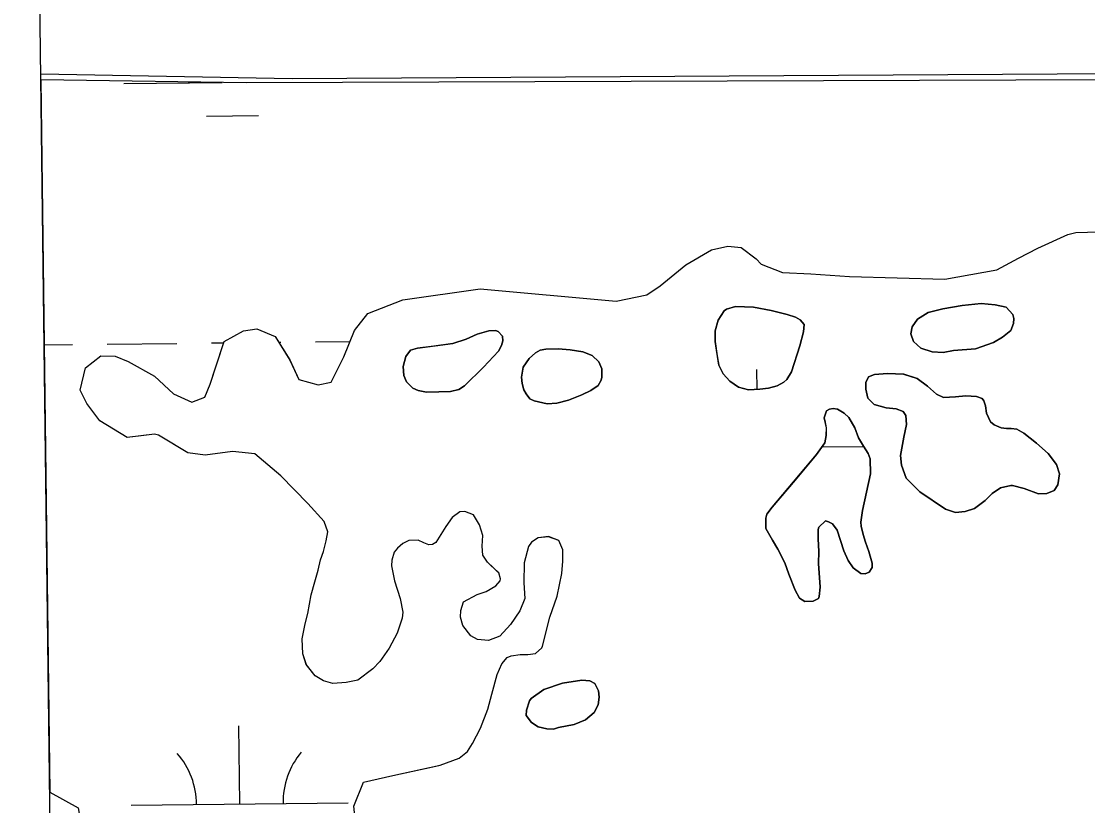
# Model space of a CAD drawing. Extents: x 3734862 to 3772949, y 391520 to 417239.
# Drawn here: x 3738832.3 to 3739323.8, y 413987 to 414348.5 of the extents above; entities that cross this region are included whole.
import ezdxf

# ---------------------------------------------------------------- set-up
doc = ezdxf.new("R2010")
doc.units = 0
for name, color, linetype in [('V-GRID-FRAM', 7, 'Continuous'), ('V-TOPO-SHOR', 7, 'Continuous'), ('V-WETL-SWMP', 7, 'Continuous')]:
    doc.layers.add(name, color=color, linetype=linetype)

msp = doc.modelspace()

# ---------------------------------------------------------------- linework, layer by layer
at = {"layer": 'V-GRID-FRAM'}
msp.add_lwpolyline([(3738832.32, 415033.81), (3770599.18, 415447.36), (3770843.79, 397266.59), (3739061.07, 396852.84), (3738832.32, 415033.81)], dxfattribs=at)
at = {"layer": 'V-TOPO-SHOR'}
for p, q in [((3738957.12, 414322.02), (3738841.24, 414324.19)), ((3739462.08, 414325.07), (3738957.12, 414322.02))]:
    msp.add_line(p, q, dxfattribs=at)
for points in [[(3738971.97, 414118.04), (3738964.42, 414126.21), (3738951.98, 414139.06), (3738939.96, 414149.1), (3738929.67, 414150.2), (3738916.99, 414148.54), (3738909.04, 414149.6), (3738897.9, 414156.34), (3738895.58, 414157.79), (3738893.72, 414158.29), (3738887.61, 414157.45), (3738881.04, 414156.62), (3738868.51, 414164.32), (3738862.55, 414172.39), (3738859.37, 414178.53), (3738861.88, 414188.8), (3738869, 414194.31), (3738875.56, 414194.2), (3738881.61, 414191.76), (3738893.68, 414185), (3738902.46, 414176.89), (3738910.83, 414173.01), (3738916.96, 414175.25), (3738919.4, 414181.3), (3738921.86, 414188.76), (3738925.81, 414200.88), (3738934.79, 414205.88), (3738940.9, 414206.72), (3738949.28, 414203.3), (3738956.13, 414192.42), (3738960.2, 414183.45), (3738969.06, 414180.96), (3738975.18, 414182.26), (3738980.99, 414193.88), (3738985.87, 414205.99), (3738992.09, 414213.85), (3739008.13, 414220.15), (3739043.82, 414225.19), (3739106.52, 414219.48), (3739120.63, 414222.53), (3739126.79, 414226.65), (3739138.66, 414236.3), (3739150.49, 414243.13), (3739158.02, 414244.88), (3739164.1, 414244.32), (3739171.04, 414239.05), (3739173.35, 414236.67), (3739183.12, 414232.76), (3739196.23, 414232.08), (3739214.02, 414230.85), (3739258.05, 414229.66), (3739282.02, 414233.96), (3739291.94, 414239.42), (3739300.92, 414243.96), (3739314.62, 414250.29), (3739318.38, 414251.17), (3739329.16, 414251.46)], [(3739187.25, 414186.96), (3739191.09, 414198.91), (3739192.87, 414205.47), (3739193.12, 414208.72), (3739191.29, 414211.01), (3739189.14, 414212.13), (3739185.32, 414213.37), (3739177.97, 414215.17), (3739169.73, 414216.78), (3739161.46, 414217.01), (3739157.41, 414215.8), (3739156.32, 414215.03), (3739153.49, 414210.84), (3739152.13, 414205.84), (3739152.15, 414201.02), (3739153.12, 414194.41), (3739153.84, 414189.97), (3739155.84, 414186), (3739158.84, 414182.7), (3739162.93, 414179.88), (3739167.53, 414178.72), (3739172.66, 414178.94), (3739176.7, 414179.46), (3739180.75, 414180.57), (3739183.73, 414182.2), (3739185.13, 414183.36), (3739187.25, 414186.96)], [(3739261.92, 414196.87), (3739272.17, 414197.59), (3739280.38, 414200.5), (3739284.56, 414202.9), (3739288.34, 414205.98), (3739289.58, 414209.21), (3739289.72, 414211.57), (3739289.25, 414213.45), (3739286.26, 414216.84), (3739281.16, 414217.91), (3739274.77, 414218.41), (3739265.9, 414217.47), (3739257.02, 414216.04), (3739250.29, 414214.28), (3739245.42, 414211.21), (3739243, 414207.71), (3739242.26, 414204.47), (3739243.58, 414201.01), (3739246.97, 414197.8), (3739252.16, 414196.14), (3739257.18, 414195.86), (3739261.92, 414196.87)], [(3739024.71, 414177.71), (3739030.12, 414177.92), (3739033.98, 414178.84), (3739036.56, 414180.47), (3739045.27, 414189.18), (3739052.28, 414196.55), (3739053.7, 414199.08), (3739054.23, 414201.24), (3739054.16, 414203.41), (3739052.13, 414205.6), (3739050.86, 414206.02), (3739047.8, 414205.87), (3739042.46, 414204.29), (3739037.31, 414202.01), (3739031.27, 414200.04), (3739022.49, 414198.8), (3739014.9, 414197.85), (3739011.64, 414196.92), (3739009.62, 414194.1), (3739008.36, 414189.39), (3739008.59, 414185.25), (3739009.82, 414182.38), (3739012.73, 414179.38), (3739015.27, 414178.35), (3739019.1, 414177.6), (3739024.71, 414177.71)], [(3739068.64, 414173.54), (3739074.62, 414172.27), (3739079.15, 414172.49), (3739084.49, 414173.98), (3739090.63, 414176.43), (3739094.89, 414178.33), (3739098.18, 414180.74), (3739099.6, 414183.18), (3739099.92, 414184.55), (3739099.88, 414188.39), (3739098.46, 414191.56), (3739095.45, 414194.47), (3739091.05, 414196.11), (3739085.36, 414197.09), (3739079.75, 414197.58), (3739074.04, 414197.47), (3739071.48, 414197.02), (3739069.29, 414195.78), (3739066.4, 414193.17), (3739063.67, 414189.08), (3739062.91, 414184.56), (3739063.16, 414181.61), (3739063.9, 414178.74), (3739064.95, 414176.76), (3739066.68, 414174.47), (3739068.64, 414173.54)], [(3739294.54, 414133.25), (3739301.09, 414130.78), (3739304.94, 414130.91), (3739308.4, 414132.23), (3739310.12, 414134.86), (3739310.79, 414139.87), (3739309.48, 414144.22), (3739305.63, 414149.3), (3739300.2, 414154.12), (3739294.46, 414158.74), (3739291.24, 414160.47), (3739288.49, 414160.81), (3739286.33, 414160.84), (3739283.87, 414161.08), (3739280.65, 414162.51), (3739279.1, 414163.91), (3739277.2, 414167.98), (3739276.66, 414171.23), (3739275.91, 414173.61), (3739275.14, 414174.71), (3739272.5, 414175.63), (3739267.68, 414175.91), (3739262.85, 414175.4), (3739257.43, 414175.19), (3739254.11, 414176.72), (3739250.04, 414180.43), (3739245.27, 414183.85), (3739239.01, 414185.92), (3739231.63, 414186.24), (3739225.52, 414185.75), (3739222.84, 414184.61), (3739221.52, 414181.98), (3739221.57, 414178.92), (3739222.49, 414174.87), (3739225.39, 414171.87), (3739230.88, 414170.31), (3739235.59, 414169.94), (3739238.72, 414168.61), (3739240.07, 414166.91), (3739240.3, 414162.67), (3739239.12, 414156.89), (3739237.61, 414148.45), (3739238.02, 414143.92), (3739240.19, 414137.97), (3739246.48, 414131.67), (3739258.26, 414123.6), (3739262.96, 414122.15), (3739267.4, 414122.57), (3739271.65, 414123.98), (3739276.64, 414127.73), (3739279.84, 414130.83), (3739283.62, 414133.52), (3739288.46, 414134.62), (3739289.15, 414134.61), (3739294.54, 414133.25)], [(3739219.97, 414123.05), (3739223.69, 414140.01), (3739223.6, 414146.81), (3739222.66, 414149.38), (3739220.55, 414152.66), (3739218.25, 414156.54), (3739216.46, 414161.1), (3739213.68, 414165.96), (3739211.65, 414167.97), (3739208.52, 414169.69), (3739206.46, 414170.12), (3739204.88, 414169.75), (3739203.4, 414168.98), (3739202.36, 414165.76), (3739202.63, 414164.47), (3739203.36, 414161.11), (3739203.31, 414157.57), (3739202.66, 414154.23), (3739198.83, 414148.79), (3739195.92, 414145.39), (3739189, 414137.04), (3739178.46, 414124.61), (3739175.95, 414121.31), (3739175.43, 414119.54), (3739175.54, 414114.82), (3739178.51, 414109.35), (3739181, 414105.28), (3739184.24, 414098.93), (3739186.03, 414093.68), (3739188.96, 414086.25), (3739191.06, 414082.68), (3739193.4, 414081.06), (3739197.24, 414081.2), (3739199.72, 414082.44), (3739200.03, 414083.42), (3739200.5, 414087.74), (3739199.79, 414098.57), (3739199.88, 414104.18), (3739199.58, 414110), (3739199.65, 414114.23), (3739199.96, 414115.3), (3739202.96, 414118.21), (3739204.43, 414117.89), (3739206.19, 414116.88), (3739208.4, 414113.98), (3739209.9, 414109.24), (3739211.4, 414104.49), (3739213.39, 414099.93), (3739215.8, 414096.54), (3739219.3, 414093.93), (3739221.26, 414093.9), (3739223.05, 414094.55), (3739224.56, 414096.79), (3739224.49, 414098.76), (3739223, 414104.1), (3739221.4, 414108.46), (3739220.28, 414111.92), (3739219.36, 414115.78), (3739219.19, 414117.65), (3739219.97, 414123.05)], [(3739025.33, 414005.6), (3739034.14, 414008.81), (3739037.93, 414011.9), (3739040.25, 414015.6), (3739043.91, 414022.72), (3739047.4, 414031.42), (3739049.19, 414038.38), (3739051.7, 414047.49), (3739053.84, 414052.38), (3739056.25, 414055.3), (3739058.13, 414056.05), (3739062.18, 414056.67), (3739065.82, 414056.62), (3739069.37, 414057.15), (3739072.27, 414059.76), (3739072.58, 414060.44), (3739075.94, 414073.87), (3739079.25, 414083.56), (3739081.49, 414093.96), (3739081.88, 414099.66), (3739081.87, 414104.97), (3739080.06, 414109.14), (3739075.27, 414110.98), (3739070.54, 414110.38), (3739067.46, 414108.46), (3739066.04, 414106.41), (3739064.15, 414098.96), (3739064, 414089.72), (3739064.37, 414082.43), (3739062.02, 414076.76), (3739057.78, 414070.43), (3739052.87, 414065.19), (3739047.72, 414063.11), (3739042.51, 414063.59), (3739039.49, 414065.31), (3739035.83, 414070.1), (3739034.81, 414073.95), (3739034.85, 414076.9), (3739036.2, 414080.92), (3739042.46, 414084.36), (3739046.61, 414085.77), (3739050.98, 414088.25), (3739052.99, 414090.58), (3739053.2, 414091.47), (3739052.36, 414094.33), (3739051.78, 414094.84), (3739047.23, 414099.24), (3739045.02, 414102.53), (3739044.79, 414106.66), (3739044.97, 414111.58), (3739043.57, 414116.42), (3739040.69, 414121), (3739036.78, 414122.54), (3739034.42, 414122.48), (3739030.83, 414119.78), (3739028.01, 414115.6), (3739023.36, 414108.29), (3739021.77, 414107.33), (3739020.19, 414107.16), (3739017.84, 414108.09), (3739015.21, 414109.31), (3739010.88, 414109.28), (3739008.1, 414107.85), (3739005.7, 414105.72), (3739004.19, 414103.78), (3739003.05, 414100.16), (3739002.91, 414097.6), (3739004.37, 414090.69), (3739006.9, 414082.48), (3739008.17, 414076.16), (3739007.83, 414073.41), (3739005.55, 414066.56), (3739001.9, 414059.63), (3738997.56, 414053.4), (3738994.26, 414050.01), (3738987.48, 414044.9), (3738982.05, 414043.81), (3738975.94, 414043.32), (3738971.63, 414044.47), (3738967.83, 414046.9), (3738963.69, 414051.98), (3738962.09, 414057.03), (3738961.81, 414063.92), (3738963.1, 414070.79), (3738964.37, 414075.59), (3738965.98, 414084.13), (3738967.56, 414090.21), (3738969.12, 414095.59), (3738970.18, 414100.3), (3738971.52, 414104.21), (3738972.88, 414109.02), (3738973.54, 414113.24), (3738971.97, 414118.04)], [(3739079.95, 414022.97), (3739087.15, 414024.33), (3739092.29, 414026.5), (3739096.29, 414029.98), (3739098.21, 414033.39), (3739098.66, 414037.02), (3739098.31, 414039.88), (3739096.7, 414043.34), (3739094.36, 414044.46), (3739090.73, 414044.82), (3739081.76, 414043.49), (3739073.16, 414040.58), (3739067.38, 414036.35), (3739066.58, 414035.38), (3739065.13, 414030.98), (3739065, 414028.62), (3739067.5, 414025.34), (3739070.61, 414023.32), (3739074.53, 414022.37), (3739077.58, 414022.32), (3739079.95, 414022.97)], [(3739013.75, 413953.55), (3739011.23, 413950.66), (3739003.7, 413948.43), (3738994.84, 413951.39), (3738989.76, 413956.16), (3738987.6, 413967.44), (3738985.57, 413986.69), (3738989.98, 413997.86), (3739003.61, 414000.92), (3739021.95, 414004.84), (3739025.33, 414005.6)], [(3738845.41, 413993.21), (3738858.57, 413985.95), (3738859.42, 413980.78), (3738858.36, 413973.3), (3738855.38, 413962.57), (3738851.98, 413955.6), (3738848.49, 413942.53), (3738846.16, 413933.41)]]:
    msp.add_lwpolyline(points, dxfattribs=at)
at = {"layer": 'V-WETL-SWMP'}
for p, q in [((3739631.41, 414322.42), (3738936.1, 414320.25)), ((3738936.1, 414320.25), (3738841.28, 414321.53)), ((3738841.28, 414321.53), (3738845.41, 413993.22)), ((3738879.5, 414319.92), (3738924.88, 414320.4)), ((3738917.66, 414304.89), (3738941.66, 414305.15)), ((3739300.92, 414243.95), (3739314.61, 414250.29)), ((3739314.61, 414250.29), (3739318.38, 414251.16)), ((3739318.38, 414251.16), (3739329.16, 414251.46)), ((3739150.49, 414243.13), (3739158.01, 414244.88)), ((3739158.01, 414244.88), (3739164.1, 414244.31)), ((3739164.1, 414244.31), (3739171.04, 414239.04)), ((3739291.94, 414239.41), (3739300.92, 414243.95)), ((3739138.66, 414236.29), (3739150.49, 414243.13)), ((3739171.04, 414239.04), (3739173.34, 414236.66)), ((3739282.01, 414233.95), (3739291.94, 414239.41)), ((3739126.79, 414226.64), (3739138.66, 414236.29)), ((3739173.34, 414236.66), (3739183.12, 414232.75)), ((3739258.05, 414229.66), (3739282.01, 414233.95)), ((3739183.12, 414232.75), (3739196.23, 414232.07)), ((3739196.23, 414232.07), (3739214.02, 414230.84)), ((3739214.02, 414230.84), (3739258.05, 414229.66)), ((3739008.13, 414220.15), (3739043.82, 414225.19)), ((3739043.82, 414225.19), (3739106.52, 414219.48)), ((3739120.63, 414222.53), (3739126.79, 414226.64)), ((3738992.09, 414213.85), (3739008.13, 414220.15)), ((3739106.52, 414219.48), (3739120.63, 414222.53)), ((3738985.87, 414205.98), (3738992.09, 414213.85)), ((3738925.81, 414200.87), (3738934.79, 414205.88)), ((3738934.79, 414205.88), (3738940.9, 414206.72)), ((3738940.9, 414206.72), (3738949.28, 414203.3)), ((3738980.99, 414193.88), (3738985.87, 414205.98)), ((3738842.81, 414199.46), (3738855.93, 414199.6)), ((3738871.93, 414199.77), (3738903.93, 414200.1)), ((3738919.4, 414181.3), (3738925.81, 414200.87)), ((3738919.93, 414200.27), (3738925.63, 414200.33)), ((3738949.28, 414203.3), (3738956.13, 414192.41)), ((3738950.98, 414200.6), (3738951.92, 414200.61)), ((3738967.92, 414200.78), (3738983.84, 414200.95)), ((3738861.88, 414188.8), (3738869, 414194.3)), ((3738869, 414194.3), (3738875.56, 414194.2)), ((3738875.56, 414194.2), (3738881.61, 414191.75)), ((3738881.61, 414191.75), (3738893.68, 414185)), ((3738956.13, 414192.41), (3738960.2, 414183.44)), ((3738975.18, 414182.26), (3738980.99, 414193.88)), ((3738859.37, 414178.53), (3738861.88, 414188.8)), ((3738893.68, 414185), (3738902.45, 414176.89)), ((3739171.41, 414178.88), (3739171.31, 414188.08)), ((3738916.95, 414175.25), (3738919.4, 414181.3)), ((3738960.2, 414183.44), (3738969.06, 414180.96)), ((3738969.06, 414180.96), (3738975.18, 414182.26)), ((3738862.55, 414172.39), (3738859.37, 414178.53)), ((3738902.45, 414176.89), (3738910.83, 414173)), ((3738910.83, 414173), (3738916.95, 414175.25)), ((3738868.51, 414164.32), (3738862.55, 414172.39)), ((3738881.04, 414156.62), (3738868.51, 414164.32)), ((3738893.72, 414158.29), (3738881.04, 414156.62)), ((3738895.58, 414157.79), (3738893.72, 414158.29)), ((3738909.04, 414149.6), (3738895.58, 414157.79)), ((3738929.67, 414150.2), (3738916.99, 414148.54)), ((3738939.96, 414149.1), (3738929.67, 414150.2)), ((3739201.37, 414152.4), (3739220.59, 414152.6)), ((3738916.99, 414148.54), (3738909.04, 414149.6)), ((3738951.98, 414139.06), (3738939.96, 414149.1)), ((3738964.42, 414126.21), (3738951.98, 414139.06)), ((3738971.97, 414118.04), (3738964.42, 414126.21)), ((3739034.42, 414122.48), (3739030.83, 414119.78)), ((3739036.78, 414122.54), (3739034.42, 414122.48)), ((3739040.69, 414121), (3739036.78, 414122.54)), ((3739043.57, 414116.42), (3739040.69, 414121)), ((3738973.54, 414113.24), (3738971.97, 414118.04)), ((3739030.83, 414119.78), (3739028.01, 414115.6)), ((3739044.97, 414111.58), (3739043.57, 414116.42)), ((3738972.88, 414109.02), (3738973.54, 414113.24)), ((3739028.01, 414115.6), (3739023.36, 414108.29)), ((3739044.79, 414106.66), (3739044.97, 414111.58)), ((3739075.27, 414110.99), (3739070.54, 414110.37)), ((3739080.06, 414109.14), (3739075.27, 414110.99)), ((3738971.52, 414104.22), (3738972.88, 414109.02)), ((3739008.1, 414107.85), (3739005.7, 414105.72)), ((3739010.88, 414109.28), (3739008.1, 414107.85)), ((3739015.21, 414109.31), (3739010.88, 414109.28)), ((3739017.84, 414108.09), (3739015.21, 414109.31)), ((3739020.19, 414107.16), (3739017.84, 414108.09)), ((3739021.77, 414107.33), (3739020.19, 414107.16)), ((3739023.36, 414108.29), (3739021.77, 414107.33)), ((3739045.02, 414102.52), (3739044.79, 414106.66)), ((3739066.04, 414106.41), (3739064.15, 414098.96)), ((3739067.45, 414108.46), (3739066.04, 414106.41)), ((3739070.54, 414110.37), (3739067.45, 414108.46)), ((3739081.87, 414104.97), (3739080.06, 414109.14)), ((3738970.18, 414100.3), (3738971.52, 414104.22)), ((3739004.19, 414103.78), (3739003.05, 414100.16)), ((3739005.7, 414105.72), (3739004.19, 414103.78)), ((3739047.23, 414099.24), (3739045.02, 414102.52)), ((3739081.88, 414099.66), (3739081.87, 414104.97)), ((3738969.12, 414095.59), (3738970.18, 414100.3)), ((3739003.05, 414100.16), (3739002.91, 414097.6)), ((3739002.91, 414097.6), (3739004.37, 414090.69)), ((3739052.36, 414094.33), (3739047.23, 414099.24)), ((3739064.15, 414098.96), (3739064, 414089.71)), ((3739081.49, 414093.96), (3739081.88, 414099.66)), ((3738967.56, 414090.21), (3738969.12, 414095.59)), ((3739053.2, 414091.47), (3739052.36, 414094.33)), ((3739052.99, 414090.58), (3739053.2, 414091.47)), ((3739079.25, 414083.56), (3739081.49, 414093.96)), ((3738965.98, 414084.13), (3738967.56, 414090.21)), ((3739004.37, 414090.69), (3739006.9, 414082.48)), ((3739046.61, 414085.77), (3739050.98, 414088.26)), ((3739050.98, 414088.26), (3739052.99, 414090.58)), ((3739064, 414089.71), (3739064.37, 414082.43)), ((3738964.36, 414075.6), (3738965.98, 414084.13)), ((3739006.9, 414082.48), (3739008.17, 414076.16)), ((3739036.2, 414080.92), (3739042.46, 414084.36)), ((3739042.46, 414084.36), (3739046.61, 414085.77)), ((3739064.37, 414082.43), (3739062.02, 414076.76)), ((3739075.94, 414073.87), (3739079.25, 414083.56)), ((3739034.81, 414073.95), (3739034.85, 414076.9)), ((3739034.85, 414076.9), (3739036.2, 414080.92)), ((3739062.02, 414076.76), (3739057.78, 414070.43)), ((3738963.11, 414070.79), (3738964.36, 414075.6)), ((3739007.83, 414073.41), (3739005.55, 414066.56)), ((3739008.17, 414076.16), (3739007.83, 414073.41)), ((3739035.83, 414070.1), (3739034.81, 414073.95)), ((3739072.58, 414060.44), (3739075.94, 414073.87)), ((3738961.81, 414063.93), (3738963.11, 414070.79)), ((3739005.55, 414066.56), (3739001.9, 414059.63)), ((3739039.49, 414065.31), (3739035.83, 414070.1)), ((3739057.78, 414070.43), (3739052.87, 414065.19)), ((3738962.09, 414057.03), (3738961.81, 414063.93)), ((3739042.51, 414063.59), (3739039.49, 414065.31)), ((3739047.72, 414063.11), (3739042.51, 414063.59)), ((3739052.87, 414065.19), (3739047.72, 414063.11)), ((3738963.68, 414051.99), (3738962.09, 414057.03)), ((3739001.9, 414059.63), (3738997.56, 414053.4)), ((3739058.14, 414056.05), (3739062.18, 414056.68)), ((3739062.18, 414056.68), (3739065.82, 414056.62)), ((3739065.82, 414056.62), (3739069.37, 414057.15)), ((3739069.37, 414057.15), (3739072.27, 414059.76)), ((3739072.27, 414059.76), (3739072.58, 414060.44)), ((3738967.83, 414046.9), (3738963.68, 414051.99)), ((3738997.56, 414053.4), (3738994.26, 414050.01)), ((3739051.7, 414047.5), (3739053.84, 414052.38)), ((3739053.84, 414052.38), (3739056.25, 414055.3)), ((3739056.25, 414055.3), (3739058.14, 414056.05)), ((3738971.63, 414044.48), (3738967.83, 414046.9)), ((3738994.26, 414050.01), (3738987.48, 414044.91)), ((3739049.19, 414038.39), (3739051.7, 414047.5)), ((3738975.94, 414043.32), (3738971.63, 414044.48)), ((3738982.05, 414043.81), (3738975.94, 414043.32)), ((3738987.48, 414044.91), (3738982.05, 414043.81)), ((3739047.4, 414031.43), (3739049.19, 414038.39)), ((3739043.91, 414022.73), (3739047.4, 414031.43)), ((3738933.02, 413987.8), (3738932.64, 414023.8)), ((3739040.25, 414015.6), (3739043.91, 414022.73)), ((3739037.93, 414011.9), (3739040.25, 414015.6)), ((3739025.33, 414005.61), (3739034.14, 414008.81)), ((3739034.14, 414008.81), (3739037.93, 414011.9)), ((3739003.61, 414000.92), (3739025.33, 414005.61)), ((3738985.58, 413986.69), (3738989.98, 413997.87)), ((3738989.98, 413997.87), (3739003.61, 414000.92)), ((3738845.41, 413993.22), (3738858.57, 413985.95)), ((3738883.02, 413987.27), (3738983.01, 413988.33))]:
    msp.add_line(p, q, dxfattribs=at)
for points in [[(3739187.25, 414186.96), (3739185.13, 414183.36), (3739183.73, 414182.2), (3739180.75, 414180.58), (3739176.7, 414179.46), (3739172.65, 414178.93), (3739167.53, 414178.72), (3739162.93, 414179.88), (3739158.84, 414182.7), (3739155.84, 414186), (3739153.84, 414189.97), (3739152.15, 414201.02), (3739152.13, 414205.84), (3739153.49, 414210.84), (3739156.31, 414215.03), (3739157.41, 414215.8), (3739161.46, 414217.01), (3739169.73, 414216.78), (3739177.97, 414215.17), (3739185.32, 414213.37), (3739189.14, 414212.13), (3739191.29, 414211.01), (3739193.12, 414208.72), (3739192.87, 414205.47), (3739191.09, 414198.91)], [(3739257.18, 414195.86), (3739252.16, 414196.14), (3739246.97, 414197.8), (3739243.58, 414201.01), (3739242.26, 414204.47), (3739243, 414207.71), (3739245.42, 414211.21), (3739250.29, 414214.28), (3739257.02, 414216.04), (3739265.9, 414217.47), (3739274.77, 414218.41), (3739281.16, 414217.91), (3739286.26, 414216.84), (3739289.25, 414213.45), (3739289.72, 414211.57), (3739289.58, 414209.21), (3739288.35, 414205.98), (3739284.56, 414202.9), (3739280.38, 414200.5), (3739272.17, 414197.59), (3739261.92, 414196.87)], [(3739019.1, 414177.6), (3739015.27, 414178.35), (3739012.73, 414179.38), (3739009.83, 414182.38), (3739008.59, 414185.25), (3739008.37, 414189.39), (3739009.62, 414194.1), (3739011.64, 414196.92), (3739014.9, 414197.85), (3739031.27, 414200.04), (3739037.31, 414202.01), (3739042.46, 414204.29), (3739047.81, 414205.87), (3739050.86, 414206.02), (3739052.13, 414205.6), (3739054.16, 414203.41), (3739054.23, 414201.24), (3739053.7, 414199.08), (3739052.28, 414196.55), (3739045.27, 414189.18), (3739036.56, 414180.47), (3739033.98, 414178.84), (3739030.12, 414177.92), (3739024.71, 414177.71)], [(3739074.62, 414172.27), (3739068.64, 414173.55), (3739066.68, 414174.46), (3739064.95, 414176.76), (3739063.9, 414178.74), (3739063.16, 414181.61), (3739062.91, 414184.56), (3739063.67, 414189.08), (3739066.4, 414193.17), (3739069.29, 414195.78), (3739071.48, 414197.02), (3739074.04, 414197.47), (3739079.75, 414197.58), (3739085.36, 414197.09), (3739091.05, 414196.11), (3739095.45, 414194.47), (3739098.46, 414191.56), (3739099.88, 414188.39), (3739099.92, 414184.55), (3739099.6, 414183.18), (3739098.18, 414180.74), (3739094.89, 414178.33), (3739090.63, 414176.43), (3739084.49, 414173.98), (3739079.15, 414172.49)], [(3739301.09, 414130.78), (3739294.54, 414133.25), (3739289.15, 414134.61), (3739288.46, 414134.63), (3739283.62, 414133.52), (3739279.84, 414130.83), (3739276.64, 414127.73), (3739271.65, 414123.98), (3739267.4, 414122.57), (3739262.96, 414122.15), (3739258.26, 414123.6), (3739246.48, 414131.67), (3739240.19, 414137.97), (3739238.02, 414143.91), (3739237.61, 414148.45), (3739239.12, 414156.89), (3739240.3, 414162.67), (3739240.07, 414166.91), (3739238.72, 414168.61), (3739235.59, 414169.94), (3739230.88, 414170.31), (3739225.39, 414171.87), (3739222.49, 414174.87), (3739221.57, 414178.92), (3739221.52, 414181.98), (3739222.84, 414184.61), (3739225.52, 414185.75), (3739231.63, 414186.24), (3739239, 414185.92), (3739245.27, 414183.85), (3739250.04, 414180.43), (3739254.11, 414176.72), (3739257.43, 414175.19), (3739262.85, 414175.4), (3739267.68, 414175.91), (3739272.5, 414175.63), (3739275.14, 414174.7), (3739275.91, 414173.61), (3739276.66, 414171.23), (3739277.19, 414167.98), (3739279.1, 414163.91), (3739280.65, 414162.51), (3739283.87, 414161.08), (3739286.33, 414160.84), (3739288.49, 414160.81), (3739291.24, 414160.47), (3739294.46, 414158.74), (3739300.2, 414154.12), (3739305.63, 414149.31), (3739309.48, 414144.22), (3739310.79, 414139.87), (3739310.12, 414134.86), (3739308.4, 414132.23), (3739304.93, 414130.91)], [(3739219.97, 414123.05), (3739219.19, 414117.65), (3739219.36, 414115.78), (3739220.28, 414111.92), (3739221.4, 414108.46), (3739223, 414104.1), (3739224.49, 414098.76), (3739224.56, 414096.79), (3739223.05, 414094.55), (3739221.26, 414093.9), (3739219.3, 414093.93), (3739215.79, 414096.54), (3739213.39, 414099.93), (3739211.4, 414104.49), (3739208.4, 414113.98), (3739206.19, 414116.88), (3739204.43, 414117.89), (3739202.96, 414118.21), (3739199.96, 414115.3), (3739199.65, 414114.23), (3739199.58, 414110), (3739199.88, 414104.18), (3739199.79, 414098.58), (3739200.5, 414087.74), (3739200.03, 414083.42), (3739199.72, 414082.44), (3739197.24, 414081.2), (3739193.4, 414081.06), (3739191.06, 414082.67), (3739188.96, 414086.25), (3739186.03, 414093.68), (3739184.24, 414098.93), (3739181, 414105.28), (3739178.51, 414109.35), (3739175.54, 414114.82), (3739175.43, 414119.54), (3739175.95, 414121.31), (3739178.46, 414124.61), (3739198.83, 414148.79), (3739202.66, 414154.23), (3739203.31, 414157.57), (3739203.37, 414161.11), (3739202.36, 414165.75), (3739203.4, 414168.98), (3739204.88, 414169.75), (3739206.46, 414170.12), (3739208.52, 414169.69), (3739211.65, 414167.97), (3739213.68, 414165.96), (3739216.46, 414161.1), (3739218.25, 414156.54), (3739220.55, 414152.66), (3739222.66, 414149.38), (3739223.6, 414146.81), (3739223.69, 414140.01)], [(3739077.58, 414022.32), (3739074.53, 414022.37), (3739070.61, 414023.32), (3739067.5, 414025.34), (3739065, 414028.62), (3739065.13, 414030.98), (3739066.58, 414035.38), (3739067.38, 414036.35), (3739073.16, 414040.58), (3739081.76, 414043.49), (3739090.73, 414044.82), (3739094.36, 414044.46), (3739096.7, 414043.34), (3739098.31, 414039.88), (3739098.66, 414037.02), (3739098.21, 414033.39), (3739096.28, 414029.98), (3739092.29, 414026.5), (3739087.15, 414024.33), (3739079.95, 414022.97)]]:
    msp.add_lwpolyline(points, close=True, dxfattribs=at)
for centre, start, end in [((3738874.26, 414320.34), 359.8334, 0.434), ((3738877.77, 413987.69), 359.8334, 41.377), ((3738988.25, 413988.86), 139.8333, 181.377)]:
    msp.add_arc(centre, 35.25, start, end, dxfattribs=at)

doc.saveas('drawing.dxf')
